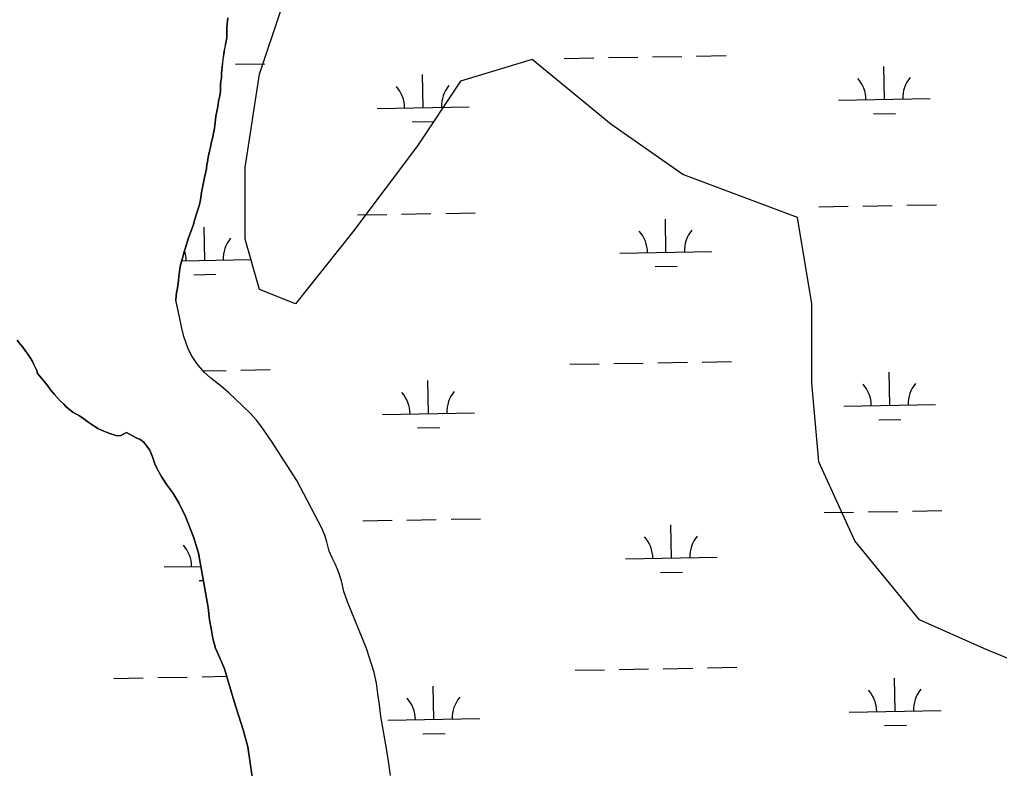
# Model space of a CAD drawing. Extents: x 3903937 to 3942190, y 260677 to 286651.
# Drawn here: x 3922685 to 3923750, y 275420 to 276234 of the extents above; entities that cross this region are included whole.
import ezdxf

# ---------------------------------------------------------------- set-up
doc = ezdxf.new("R2010")
doc.units = 0
for name, color, linetype in [('V-SITE-VEGE', 7, 'Continuous'), ('V-TOPO-SHOR', 7, 'Continuous'), ('V-WETL-SWMP', 7, 'Continuous')]:
    doc.layers.add(name, color=color, linetype=linetype)

msp = doc.modelspace()

# ---------------------------------------------------------------- linework, layer by layer
at = {"layer": 'V-SITE-VEGE'}
for p, q in [((3922945.6, 276175.2), (3922969, 276245.5)), ((3923242.1, 276190.9), (3923164.1, 276167.4)), ((3923327.9, 276120.6), (3923242.1, 276190.9)), ((3922930, 276073.8), (3922945.6, 276175.2)), ((3923164.1, 276167.4), (3923117.3, 276097.2)), ((3923406, 276066), (3923327.9, 276120.6)), ((3923117.3, 276097.2), (3923047, 276003.5)), ((3922930, 275995.7), (3922930, 276073.8)), ((3923530.8, 276019.1), (3923406, 276066)), ((3923546.4, 275925.4), (3923530.8, 276019.1)), ((3923047, 276003.5), (3922984.6, 275925.4)), ((3922945.6, 275941), (3922930, 275995.7)), ((3922984.6, 275925.4), (3922945.6, 275941)), ((3923546.4, 275839.6), (3923546.4, 275925.4)), ((3923554.2, 275753.7), (3923546.4, 275839.6)), ((3923593.2, 275667.8), (3923554.2, 275753.7)), ((3923663.5, 275581.9), (3923593.2, 275667.8)), ((3923733.7, 275550.7), (3923663.5, 275581.9)), ((3923827.3, 275511.7), (3923733.7, 275550.7))]:
    msp.add_line(p, q, dxfattribs=at)
at = {"layer": 'V-TOPO-SHOR'}
msp.add_line((3922855.1, 275926.5), (3922854.4, 275929.5), dxfattribs=at)
for points in [[(3922911, 276236.2), (3922910.8, 276232.7), (3922910.5, 276229.7), (3922910.1, 276225.8), (3922910.1, 276221.6), (3922909.9, 276214.8), (3922908.5, 276207.3), (3922908, 276204.3), (3922907, 276200.2), (3922906.6, 276196.7), (3922905.7, 276191.4), (3922904.9, 276183)], [(3922904.9, 276183), (3922904.4, 276179.6), (3922904.1, 276176.1), (3922904.1, 276170.8), (3922903.4, 276167.8), (3922903.1, 276163.8), (3922903.1, 276160.7), (3922903, 276156.1), (3922902.4, 276151.5), (3922901, 276145.7), (3922900.4, 276142.2), (3922899.7, 276138.1), (3922899.1, 276134.5), (3922898.2, 276129.3), (3922897.5, 276125.6), (3922897.2, 276122.5), (3922896.9, 276119.3), (3922896.5, 276116.3), (3922895.8, 276112.7), (3922894.3, 276105.2), (3922893.4, 276101.6), (3922892.2, 276095.6), (3922891.1, 276091.4), (3922889.8, 276084.8), (3922888.8, 276079.8), (3922888.3, 276076.4), (3922887.8, 276072.3), (3922887.1, 276068.8), (3922885.7, 276062.7), (3922884.9, 276059), (3922883.4, 276051.7), (3922882.9, 276048.5), (3922882.2, 276043.8), (3922881.6, 276040.6), (3922881, 276036.5), (3922880.3, 276033.5), (3922879.3, 276029.9), (3922877, 276023.2), (3922876, 276019.6), (3922874.9, 276016.2), (3922873.6, 276011.6), (3922871.1, 276004.7), (3922868.4, 275997), (3922867, 275992.3), (3922864.5, 275985.3), (3922863.7, 275982.1), (3922862.8, 275978.5), (3922860.9, 275972.7), (3922859.6, 275967.4), (3922858.9, 275963.5), (3922857.9, 275954.8), (3922857.3, 275950.5), (3922856.3, 275942.9), (3922855.4, 275937.3), (3922855, 275933.9), (3922854.4, 275929.5)], [(3923087.9, 275412.4), (3923085.7, 275428), (3923083.9, 275439.6), (3923082, 275452), (3923080.1, 275462.5), (3923077.7, 275476.7), (3923076.2, 275489.7), (3923074.4, 275501.4), (3923072.7, 275512.9), (3923070.2, 275524.6), (3923061.9, 275550.4), (3923041.2, 275601.4), (3923037.4, 275612.6), (3923034.6, 275624.1), (3923031.6, 275633.9), (3923028.1, 275642), (3923024.6, 275649), (3923021.4, 275656.3), (3923018.7, 275666.4), (3923016.9, 275672.7), (3923013.2, 275681.3), (3922986.2, 275733.3), (3922958.5, 275776.1), (3922948, 275791.4), (3922942.3, 275798.7), (3922935.3, 275806.3), (3922927.9, 275813.8), (3922918.6, 275822.4), (3922912.4, 275828.2), (3922904.2, 275835.4), (3922892.6, 275844.7), (3922885.4, 275851), (3922877.3, 275860.5), (3922871.4, 275869.1), (3922867.6, 275877.7), (3922863.4, 275889.7), (3922860.6, 275900.4), (3922858.7, 275909.5), (3922855.1, 275926.5)], [(3922732.5, 275816.2), (3922729.2, 275819.7), (3922725.3, 275823.5), (3922722.5, 275826.6), (3922718.2, 275831.9), (3922715.2, 275836.1), (3922710, 275842.7), (3922706.7, 275846.7), (3922704.2, 275849.5), (3922703.2, 275852.8), (3922701.5, 275856.6), (3922700.2, 275859.4), (3922698.2, 275863.3), (3922696.5, 275866.2), (3922693.6, 275870.6), (3922691.5, 275873.5), (3922688, 275878.3), (3922685.6, 275881.2), (3922681.9, 275885.9)], [(3922800.7, 275785.4), (3922797, 275783.4), (3922793.8, 275782), (3922789.2, 275782.3), (3922784.8, 275783.6), (3922781.7, 275784.7), (3922776.1, 275786.8), (3922769.6, 275789.9), (3922766.8, 275791.6), (3922762.1, 275794.8), (3922758.9, 275796.9), (3922754.3, 275800.2), (3922749.6, 275803.4), (3922742.6, 275807.7), (3922739.2, 275810), (3922734.8, 275813.9), (3922732.5, 275816.2)], [(3922945.1, 275359.5), (3922932.9, 275443.7), (3922927.7, 275462.3), (3922918.1, 275493.1), (3922907.3, 275528.3), (3922901.9, 275541.1), (3922897.8, 275551.1), (3922894.7, 275561.4), (3922892.8, 275572.3), (3922891.2, 275581.8), (3922889.8, 275595.2), (3922879, 275654.2), (3922874.1, 275671), (3922864.9, 275694.1), (3922857.7, 275708.8), (3922851.2, 275719.7), (3922844.9, 275728.5), (3922839.4, 275736.7), (3922834.7, 275745.3), (3922831.8, 275751.5), (3922829.1, 275759), (3922826.1, 275766.2), (3922822.7, 275771.1), (3922819.7, 275774.8), (3922815.7, 275777.7), (3922811.4, 275779.7), (3922800.7, 275785.4)]]:
    msp.add_lwpolyline(points, dxfattribs=at)
at = {"layer": 'V-WETL-SWMP'}
for p, q in [((3922910.8, 276232.7), (3922911, 276236.2)), ((3922910.1, 276225.8), (3922910.5, 276229.7)), ((3922910.1, 276221.6), (3922910.1, 276225.8)), ((3922910.5, 276229.7), (3922910.8, 276232.7)), ((3922908.5, 276207.3), (3922909.9, 276214.8)), ((3922909.9, 276214.8), (3922910.1, 276221.6)), ((3922907, 276200.2), (3922908.1, 276204.3)), ((3922908.1, 276204.3), (3922908.5, 276207.3)), ((3922904.9, 276183), (3922906.6, 276196.7)), ((3922906.6, 276196.7), (3922907, 276200.2)), ((3923277.1, 276192.2), (3923309.1, 276192.8)), ((3923325.1, 276193.1), (3923357.1, 276193.6)), ((3923373.1, 276193.9), (3923405.1, 276194.5)), ((3923421.1, 276194.7), (3923453.1, 276195.3)), ((3922904.4, 276179.6), (3922904.9, 276183)), ((3922919.3, 276185.9), (3922951.3, 276186.5)), ((3923625.3, 276147.6), (3923624.7, 276183.6)), ((3922903.4, 276167.8), (3922904.1, 276170.8)), ((3922904.1, 276176.1), (3922904.4, 276179.6)), ((3922904.1, 276170.8), (3922904.1, 276176.1)), ((3923123.5, 276138.8), (3923122.8, 276174.7)), ((3922903, 276156.1), (3922903.1, 276160.7)), ((3922903.1, 276163.8), (3922903.4, 276167.8)), ((3922903.1, 276160.7), (3922903.1, 276163.8)), ((3922901, 276145.7), (3922902.4, 276151.5)), ((3922902.4, 276151.5), (3922903, 276156.1)), ((3922899.7, 276138.1), (3922900.4, 276142.2)), ((3922900.4, 276142.2), (3922901, 276145.7)), ((3923073.5, 276137.9), (3923173.5, 276139.6)), ((3923575.3, 276146.7), (3923675.3, 276148.5)), ((3922897.5, 276125.6), (3922898.2, 276129.3)), ((3922898.2, 276129.3), (3922899.1, 276134.5)), ((3922899.1, 276134.5), (3922899.7, 276138.1)), ((3923613.6, 276131.9), (3923637.6, 276132.4)), ((3922896.5, 276116.3), (3922896.9, 276119.3)), ((3922896.9, 276119.3), (3922897.2, 276122.5)), ((3922897.2, 276122.5), (3922897.5, 276125.6)), ((3923111.7, 276123.1), (3923135.7, 276123.5)), ((3922894.3, 276105.2), (3922895.8, 276112.7)), ((3922895.8, 276112.7), (3922896.5, 276116.3)), ((3922892.2, 276095.6), (3922893.4, 276101.6)), ((3922893.4, 276101.6), (3922894.3, 276105.2)), ((3922889.8, 276084.8), (3922891.1, 276091.4)), ((3922891.1, 276091.4), (3922892.2, 276095.6)), ((3922887.8, 276072.3), (3922888.3, 276076.4)), ((3922888.3, 276076.4), (3922888.8, 276079.8)), ((3922888.8, 276079.8), (3922889.8, 276084.8)), ((3922885.7, 276062.7), (3922887.1, 276068.8)), ((3922887.1, 276068.8), (3922887.8, 276072.3)), ((3922883.4, 276051.7), (3922884.9, 276059)), ((3922884.9, 276059), (3922885.7, 276062.7)), ((3922881.6, 276040.6), (3922882.2, 276043.8)), ((3922882.2, 276043.8), (3922882.9, 276048.5)), ((3922882.9, 276048.5), (3922883.4, 276051.7)), ((3922879.3, 276029.9), (3922880.3, 276033.5)), ((3922880.3, 276033.5), (3922881, 276036.5)), ((3922881, 276036.5), (3922881.6, 276040.6)), ((3923601.9, 276031.7), (3923633.9, 276032.3)), ((3923649.9, 276032.6), (3923681.9, 276033.1)), ((3922876, 276019.6), (3922877, 276023.2)), ((3922877, 276023.2), (3922879.3, 276029.9)), ((3923052.1, 276022), (3923084.1, 276022.6)), ((3923100.1, 276022.9), (3923132.1, 276023.5)), ((3923148.1, 276023.7), (3923180.1, 276024.3)), ((3923553.9, 276030.9), (3923585.9, 276031.4)), ((3922871.1, 276004.7), (3922873.6, 276011.6)), ((3922873.6, 276011.6), (3922874.9, 276016.2)), ((3922874.9, 276016.2), (3922876, 276019.6)), ((3923387.7, 275981.5), (3923387.1, 276017.5)), ((3922868.4, 275997), (3922871.1, 276004.7)), ((3922885.9, 275972.7), (3922885.2, 276008.7)), ((3922864.5, 275985.3), (3922867, 275992.3)), ((3922867, 275992.3), (3922868.4, 275997)), ((3922862.8, 275978.5), (3922863.7, 275982.1)), ((3922863.7, 275982.1), (3922864.5, 275985.3)), ((3923337.7, 275980.6), (3923437.7, 275982.4)), ((3922859.6, 275967.4), (3922860.9, 275972.7)), ((3922860.8, 275972.2), (3922935.9, 275973.6)), ((3922860.9, 275972.7), (3922862.8, 275978.5)), ((3922857.9, 275954.8), (3922858.9, 275963.5)), ((3922858.9, 275963.5), (3922859.6, 275967.4)), ((3923376, 275965.9), (3923400, 275966.3)), ((3922856.3, 275942.9), (3922857.3, 275950.5)), ((3922857.3, 275950.5), (3922857.9, 275954.8)), ((3922874.2, 275957), (3922898.1, 275957.5)), ((3922855, 275933.9), (3922855.4, 275937.3)), ((3922855.4, 275937.3), (3922856.3, 275942.9)), ((3922854.4, 275929.5), (3922855, 275933.9)), ((3922858.7, 275909.5), (3922854.4, 275929.5)), ((3922860.6, 275900.4), (3922858.7, 275909.5)), ((3922863.4, 275889.7), (3922860.6, 275900.4)), ((3922681.9, 275885.9), (3922685.6, 275881.2)), ((3922867.6, 275877.7), (3922863.4, 275889.7)), ((3922685.6, 275881.2), (3922688, 275878.3)), ((3922688, 275878.3), (3922691.5, 275873.5)), ((3922691.5, 275873.5), (3922693.6, 275870.6)), ((3922871.4, 275869.1), (3922867.6, 275877.7)), ((3922693.6, 275870.6), (3922696.5, 275866.2)), ((3922696.5, 275866.2), (3922698.2, 275863.3)), ((3922698.2, 275863.3), (3922700.2, 275859.4)), ((3922877.3, 275860.5), (3922871.4, 275869.1)), ((3923379, 275861.3), (3923411, 275861.8)), ((3923427, 275862.1), (3923459, 275862.7)), ((3922700.2, 275859.4), (3922701.5, 275856.6)), ((3922701.5, 275856.6), (3922703.2, 275852.8)), ((3922703.2, 275852.8), (3922704.2, 275849.5)), ((3922885.4, 275851), (3922877.3, 275860.5)), ((3922884.1, 275852.6), (3922909.1, 275853)), ((3922892.6, 275844.7), (3922885.4, 275851)), ((3922925.1, 275853.3), (3922957.1, 275853.8)), ((3923283, 275859.6), (3923315, 275860.1)), ((3923331, 275860.4), (3923363, 275861)), ((3923631.2, 275815), (3923630.5, 275851)), ((3922704.2, 275849.5), (3922706.7, 275846.7)), ((3922706.7, 275846.7), (3922710, 275842.7)), ((3922710, 275842.7), (3922715.2, 275836.1)), ((3922904.2, 275835.4), (3922892.6, 275844.7)), ((3923129.3, 275806.1), (3923128.7, 275842.1)), ((3922715.2, 275836.1), (3922718.2, 275831.9)), ((3922718.2, 275831.9), (3922722.5, 275826.6)), ((3922912.4, 275828.2), (3922904.2, 275835.4)), ((3922722.5, 275826.6), (3922725.3, 275823.5)), ((3922725.3, 275823.5), (3922729.2, 275819.7)), ((3922729.2, 275819.7), (3922732.5, 275816.2)), ((3922918.6, 275822.4), (3922912.4, 275828.2)), ((3922927.9, 275813.8), (3922918.6, 275822.4)), ((3922732.5, 275816.2), (3922734.8, 275813.9)), ((3922734.8, 275813.9), (3922739.2, 275810)), ((3922739.2, 275810), (3922742.6, 275807.7)), ((3922935.3, 275806.3), (3922927.9, 275813.8)), ((3923581.2, 275814.1), (3923681.1, 275815.8)), ((3922742.6, 275807.7), (3922749.6, 275803.4)), ((3922749.6, 275803.4), (3922754.3, 275800.2)), ((3922754.3, 275800.2), (3922758.9, 275796.9)), ((3922942.3, 275798.7), (3922935.3, 275806.3)), ((3922948, 275791.4), (3922942.3, 275798.7)), ((3923079.3, 275805.2), (3923179.3, 275807)), ((3923619.4, 275799.3), (3923643.4, 275799.7)), ((3922758.9, 275796.9), (3922762.1, 275794.8)), ((3922762.1, 275794.8), (3922766.8, 275791.6)), ((3922766.8, 275791.6), (3922769.6, 275789.9)), ((3922769.6, 275789.9), (3922776.1, 275786.8)), ((3922958.5, 275776.1), (3922948, 275791.4)), ((3923117.6, 275790.5), (3923141.6, 275790.9)), ((3922776.1, 275786.8), (3922781.7, 275784.7)), ((3922781.7, 275784.7), (3922784.8, 275783.6)), ((3922784.8, 275783.6), (3922789.2, 275782.3)), ((3922789.2, 275782.3), (3922793.8, 275782)), ((3922793.8, 275782), (3922797, 275783.4)), ((3922797, 275783.4), (3922800.7, 275785.4)), ((3922800.7, 275785.4), (3922811.4, 275779.7)), ((3922811.4, 275779.7), (3922815.7, 275777.7)), ((3922815.7, 275777.7), (3922819.7, 275774.8)), ((3922819.7, 275774.8), (3922822.7, 275771.1)), ((3922822.7, 275771.1), (3922826.1, 275766.2)), ((3922826.1, 275766.2), (3922829.1, 275759)), ((3922986.2, 275733.3), (3922958.5, 275776.1)), ((3922829.1, 275759), (3922831.8, 275751.5)), ((3922831.8, 275751.5), (3922834.7, 275745.3)), ((3922834.7, 275745.3), (3922839.4, 275736.7)), ((3922839.4, 275736.7), (3922844.9, 275728.5)), ((3922844.9, 275728.5), (3922851.2, 275719.7)), ((3923013.2, 275681.3), (3922986.2, 275733.3)), ((3922851.2, 275719.7), (3922857.7, 275708.8)), ((3922857.7, 275708.8), (3922864.9, 275694.1)), ((3922864.9, 275694.1), (3922874.1, 275671)), ((3923153.9, 275691.1), (3923185.9, 275691.7)), ((3923559.8, 275698.3), (3923591.8, 275698.8)), ((3923607.8, 275699.1), (3923639.8, 275699.7)), ((3923655.8, 275699.9), (3923687.8, 275700.5)), ((3923016.9, 275672.7), (3923013.2, 275681.3)), ((3923058, 275689.4), (3923090, 275690)), ((3923105.9, 275690.3), (3923137.9, 275690.8)), ((3923393.6, 275648.9), (3923392.9, 275684.9)), ((3922874.1, 275671), (3922879, 275654.2)), ((3923018.7, 275666.4), (3923016.9, 275672.7)), ((3923021.4, 275656.3), (3923018.7, 275666.4)), ((3922879, 275654.2), (3922889.8, 275595.2)), ((3923024.6, 275649), (3923021.4, 275656.3)), ((3923028.1, 275642), (3923024.6, 275649)), ((3923343.6, 275648), (3923443.6, 275649.8)), ((3922841.7, 275639.2), (3922881.6, 275639.9)), ((3923031.6, 275633.9), (3923028.1, 275642)), ((3923034.6, 275624.1), (3923031.6, 275633.9)), ((3923381.8, 275633.3), (3923405.8, 275633.7)), ((3922880, 275624.4), (3922884.4, 275624.5)), ((3923037.4, 275612.6), (3923034.6, 275624.1)), ((3923041.2, 275601.4), (3923037.4, 275612.6)), ((3922889.8, 275595.2), (3922891.2, 275581.8)), ((3923061.9, 275550.4), (3923041.2, 275601.4)), ((3922891.2, 275581.8), (3922892.8, 275572.3)), ((3922892.8, 275572.3), (3922894.7, 275561.4)), ((3922894.7, 275561.4), (3922897.8, 275551.1)), ((3922897.8, 275551.1), (3922901.9, 275541.1)), ((3923070.2, 275524.6), (3923061.9, 275550.4)), ((3922901.9, 275541.1), (3922907.3, 275528.3)), ((3922907.3, 275528.3), (3922918.1, 275493.1)), ((3923072.7, 275512.9), (3923070.2, 275524.6)), ((3923288.9, 275527), (3923320.8, 275527.5)), ((3923336.8, 275527.8), (3923368.8, 275528.4)), ((3923384.8, 275528.6), (3923416.8, 275529.2)), ((3923432.8, 275529.5), (3923464.8, 275530.1)), ((3922787, 275518.1), (3922819, 275518.7)), ((3922835, 275519), (3922867, 275519.5)), ((3922883, 275519.8), (3922909.8, 275520.3)), ((3923074.4, 275501.4), (3923072.7, 275512.9)), ((3923637, 275482.3), (3923636.4, 275518.3)), ((3923076.2, 275489.7), (3923074.4, 275501.4)), ((3923135.2, 275473.5), (3923134.5, 275509.5)), ((3922918.1, 275493.1), (3922927.7, 275462.3)), ((3923077.7, 275476.7), (3923076.2, 275489.7)), ((3923587, 275481.5), (3923687, 275483.2)), ((3923080.1, 275462.5), (3923077.7, 275476.7)), ((3923085.2, 275472.6), (3923185.2, 275474.4)), ((3922927.7, 275462.3), (3922932.9, 275443.7)), ((3923082, 275452), (3923080.1, 275462.5)), ((3923123.4, 275457.9), (3923147.4, 275458.3)), ((3923625.3, 275466.7), (3923649.3, 275467.1)), ((3923083.9, 275439.6), (3923082, 275452)), ((3922932.9, 275443.7), (3922945.1, 275359.5)), ((3923085.7, 275428), (3923083.9, 275439.6)), ((3923087.9, 275412.4), (3923085.7, 275428))]:
    msp.add_line(p, q, dxfattribs=at)
for centre, start, end in [((3923680.5, 276149), 140.2366, 181.7802), ((3923068.2, 276138.3), 0.2366, 41.7802), ((3923178.7, 276140.2), 140.2366, 181.7802), ((3923570.1, 276147.1), 0.2366, 41.7802), ((3923332.5, 275981), 0.2366, 41.7802), ((3923442.9, 275983), 140.2366, 181.7802), ((3922941.1, 275974.1), 140.2366, 181.7802), ((3922830.6, 275972.2), 0.2366, 18.6927), ((3923184.5, 275807.6), 140.2366, 181.7802), ((3923575.9, 275814.5), 0.2366, 41.7802), ((3923686.4, 275816.4), 140.2366, 181.7802), ((3923074.1, 275805.6), 0.2366, 41.7802), ((3923338.3, 275648.4), 0.2366, 41.7802), ((3923448.8, 275650.3), 140.2366, 181.7802), ((3922836.5, 275639.6), 0.2366, 41.7802), ((3923581.8, 275481.8), 0.2366, 41.7802), ((3923692.2, 275483.8), 140.2366, 181.7802), ((3923079.9, 275473), 0.2366, 41.7802), ((3923190.4, 275475), 140.2366, 181.7802)]:
    msp.add_arc(centre, 35.2, start, end, dxfattribs=at)

doc.saveas('drawing.dxf')
